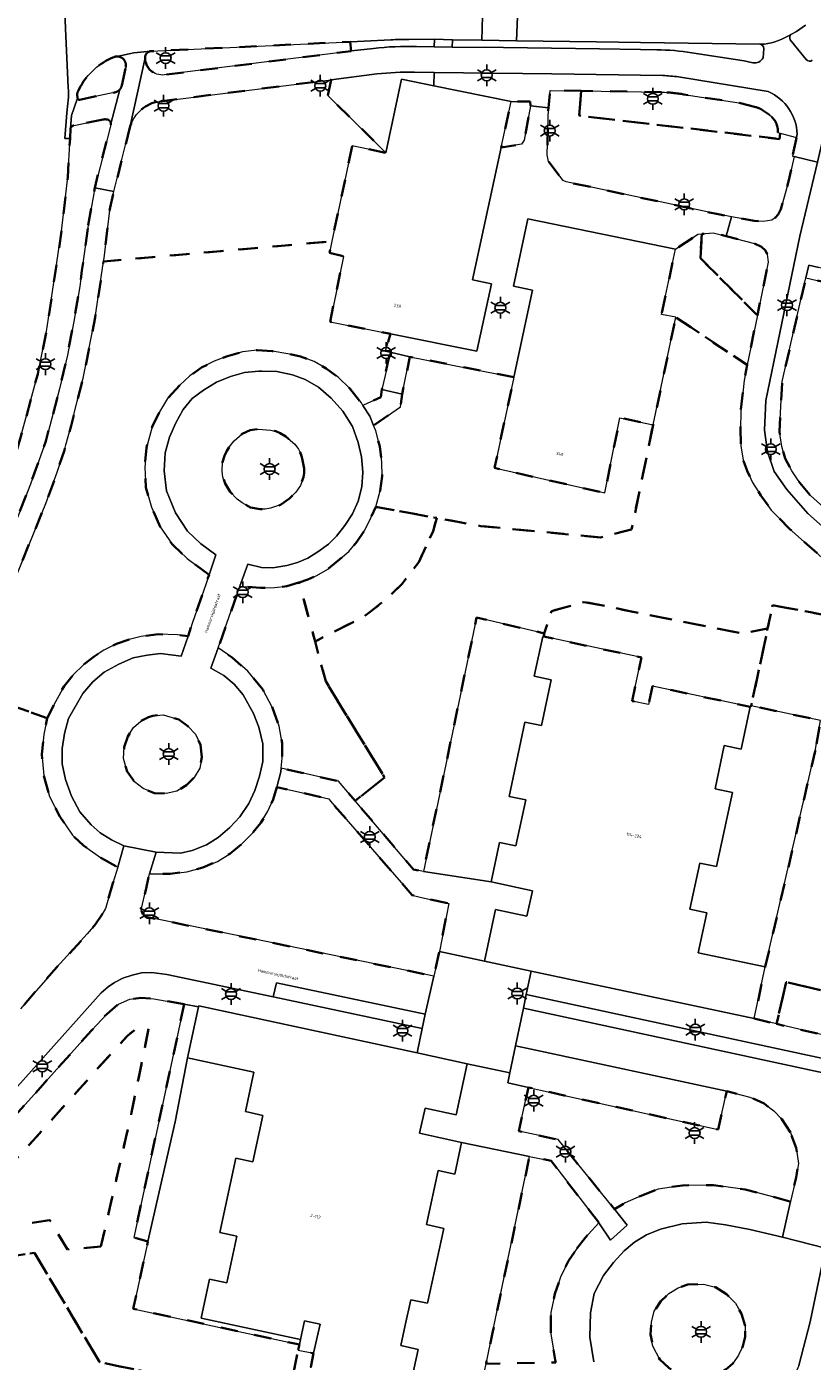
# Model space of a CAD drawing. Extents: x 105780 to 185197, y 477999 to 525027.
# Tile 138 of 562: x 106499 to 106591, y 479438 to 479594. Entities that reach past the tile are written whole.
import ezdxf
from ezdxf.enums import TextEntityAlignment as Align

# ---------------------------------------------------------------- set-up
doc = ezdxf.new("R2010")
doc.units = 0
doc.linetypes.add('XX-HIDDEN', pattern=[4, 2, -2])
for name, color, linetype, lineweight in [('B-GV-GR-HAAG_01-G', 252, 'GR-HAAG1', 13), ('B-GV-GR-MATERIAALGRENS-G', 252, 'XX-HIDDEN', 35), ('B-RO-IE-MEUBILAIR_WEGMEUBILAIR-S', 252, 'Continuous', 25), ('B-XX-KG-KADASTRAAL_BEBOUWING-G', 252, 'Continuous', 20), ('B1-WE-OG-BEBOUWING-T18', 7, 'Continuous', 18), ('B1-WE-OG-TERREIN_ERF-GV', 252, 'Continuous', 18), ('B1-WE-OG-TOPOGRAFIE-T18', 10, 'Continuous', 18), ('B1-WE-VH-VERHARDING_ASFALT-GV', 252, 'Continuous', 18), ('B1-WE-VH-VERHARDING_BEDRIJFSVLOERPLAAT-GV', 252, 'Continuous', 18), ('B1-WE-VH-VERHARDING_BETONSTRAATSTEEN-GV', 252, 'Continuous', 18), ('B1-WE-VH-VERHARDING_FUNDERING_ZAND-GV', 7, 'Continuous', 18), ('B1-WE-VH-VERHARDING_TEGEL-GV', 252, 'Continuous', 18)]:
    doc.layers.add(name, color=color, linetype=linetype, lineweight=lineweight)
doc.styles.add('NLCS-ISO', font='NLCS-ISO.ttf')
doc.styles.add('NLCS-ISO-M200-T18', font='NLCS-ISO.ttf', dxfattribs={"height": 0.36})
doc.linetypes.add('GR-HAAG1', pattern='A,6,[176,NLCS.shx,S=0.125,R=0,X=0,Y=0],-2', length=8)

# ---------------------------------------------------------------- blocks, each defined once
blk = doc.blocks.new('B-SIE-WEG_LICHTMAST-SO')
at = {"ltscale": 0.1}
for p, q in [((-1.1, 0.63), (-2.19, 1.27)), ((0, 1.27), (0, 2.53)), ((1.1, 0.63), (2.19, 1.27)), ((-1.1, -0.63), (-2.19, -1.27)), ((0, -1.27), (0, -2.53)), ((1.1, -0.63), (2.19, -1.27))]:
    blk.add_line(p, q, dxfattribs=at)
at = {"flags": 128}
for points in [[(-1.16, 0.5), (1.16, 0.5)], [(-1.16, -0.5), (1.16, -0.5)]]:
    blk.add_lwpolyline(points, dxfattribs=at)
at = {"ltscale": 0.1}
blk.add_circle((0, 0), 1.27, dxfattribs=at)
at = {"style": 'NLCS-ISO'}
blk.add_attdef('TYPE', text='', height=1.8, dxfattribs=at).set_placement((0, 2.53), align=Align.BOTTOM_CENTER)

msp = doc.modelspace()

# ---------------------------------------------------------------- linework, layer by layer
at = {"layer": 'B-GV-GR-HAAG_01-G', "flags": 128}
msp.add_lwpolyline([(106625.963, 479585.686), (106622.964, 479584.42), (106617.719, 479562.181), (106612.27, 479563.31), (106609.757, 479563.831), (106609.264, 479561.811), (106591.802, 479565.907), (106590.627, 479566.182), (106590.288, 479564.696), (106591.459, 479564.424), (106608.912, 479560.367), (106611.477, 479559.771), (106611.8, 479561.215), (106619.891, 479559.552)], close=True, dxfattribs=at)
at = {"layer": 'B-GV-GR-MATERIAALGRENS-G', "flags": 128}
for points in [[(106513.918, 479591.13, 0.3917516), (106513.262, 479590.358)], [(106509.616, 479590.438, 0.1718701), (106505.711, 479586.972)], [(106509.991, 479590.517, 0.0931326), (106509.616, 479590.438)], [(106511.016, 479589.289, 0.4781661), (106509.991, 479590.517)], [(106513.262, 479590.358, 0.4792261), (106515.778, 479588.411)], [(106505.496, 479586.565, 0.1840434), (106505.384, 479585.804)], [(106509.852, 479586.36, 0.1385147), (106510.312, 479586.652)], [(106510.312, 479586.652, 0.1394865), (106510.551, 479587.142)], [(106576.079, 479586.088, 0.0372271), (106573.473, 479586.353)], [(106505.409, 479585.659, 0.2225906), (106505.519, 479585.492)], [(106505.519, 479585.492, 0.1141937), (106505.625, 479585.46)], [(106514.613, 479585.229, 0.269486), (106511.494, 479582.24)], [(106585.102, 479584.334, 0.0571377), (106584.454, 479584.613)], [(106587.018, 479581.638, 0.263297), (106586.032, 479583.703)], [(106504.964, 479582.475, 0.3052083), (106504.584, 479582.118)], [(106508.93, 479583.16, 0.0704843), (106508.391, 479583.178)], [(106509.274, 479582.724, 0.2877216), (106508.93, 479583.16)]]:
    msp.add_lwpolyline(points, format="xyb", dxfattribs=at)
for points in [[(106537.294, 479591.151), (106537.168, 479592.229), (106522.312, 479591.529), (106513.918, 479591.13)], [(106515.778, 479588.411), (106522.516, 479589.259), (106537.294, 479591.151)], [(106510.551, 479587.142), (106511.016, 479589.289)], [(106505.711, 479586.972), (106505.496, 479586.565)], [(106505.625, 479585.46), (106509.852, 479586.36)], [(106534.573, 479585.981), (106534.961, 479587.809), (106522.627, 479586.238), (106514.613, 479585.229)], [(106564.102, 479586.508), (106563.87, 479583.618), (106587.222, 479580.892), (106587.305, 479581.564), (106587.018, 479581.638)], [(106573.473, 479586.353), (106564.102, 479586.508)], [(106505.384, 479585.804), (106505.409, 479585.659)], [(106511.494, 479582.24), (106509.621, 479574.77), (106509.18, 479572.9), (106508.49, 479566.98), (106508.434, 479566.61), (106535.05, 479568.965), (106537.41, 479580.08), (106541.33, 479579.29), (106534.573, 479585.981)], [(106584.454, 479584.613), (106582.516, 479585.098), (106576.079, 479586.088)], [(106586.032, 479583.703), (106585.102, 479584.334)], [(106504.584, 479582.118), (106504.521, 479580.958), (106504.26, 479576.45), (106503.54, 479570.13), (106502.482, 479563.1), (106501.78, 479558.44), (106500.75, 479553.49), (106498.8, 479546.21), (106496.76, 479539.33), (106495.52, 479535.71), (106492.62, 479528.16), (106491.01, 479524.44), (106489.35, 479520.9), (106486.45, 479515.23), (106484.66, 479512.15), (106483.972, 479510.806), (106483.12, 479509.14), (106481.5, 479506.48), (106479.583, 479503.538), (106476.445, 479498.945), (106473.337, 479494.397), (106475.523, 479492.64), (106479.78, 479498.72), (106481.14, 479500.42), (106484.69, 479506.51), (106484.913, 479506.934), (106487.73, 479512.3), (106490.54, 479517.99), (106493.01, 479523.31), (106495.82, 479530.25), (106499.91, 479540.66), (106501.7, 479545.66), (106503.31, 479551.77), (106504.21, 479555.7), (106504.98, 479559.63), (106505.66, 479563.68), (106505.916, 479565.547), (106506.64, 479570.83)], [(106508.391, 479583.178), (106504.964, 479582.475)], [(106506.64, 479570.83), (106507.396, 479575.205), (106509.262, 479582.559), (106509.286, 479582.652), (106509.274, 479582.724)]]:
    msp.add_lwpolyline(points, dxfattribs=at)
for points in [[(106564.102, 479586.508), (106560.494, 479586.567), (106560.274, 479584.52), (106560.15, 479579.04), (106560.27, 479578.28), (106561.98, 479576.07), (106562.33, 479575.91), (106580.07, 479572.11), (106581.636, 479571.83), (106584.26, 479571.36), (106585.31, 479571.28), (106586.3, 479571.41), (106586.75, 479571.75), (106587.04, 479572.08), (106587.35, 479572.72), (106588.26, 479575.945), (106588.939, 479578.853), (106588.729, 479578.909), (106589.157, 479580.825), (106589.206, 479581.08), (106587.305, 479581.564), (106587.222, 479580.892), (106563.87, 479583.618)], [(106558.173, 479584.762), (106558.158, 479585.266), (106555.92, 479585.28), (106554.758, 479579.888), (106557.16, 479580.28), (106557.47, 479580.74)], [(106577.997, 479566.99), (106578.149, 479569.82), (106577.71, 479569.78), (106575.09, 479568.05), (106573.46, 479560.43), (106575.12, 479560.1), (106583.449, 479554.55), (106584.636, 479560.34)], [(106585.78, 479567.48), (106585.57, 479567.9), (106585.1, 479568.33), (106584.31, 479568.71), (106581.014, 479569.548), (106579.47, 479569.94), (106578.149, 479569.82), (106577.997, 479566.99), (106584.636, 479560.34), (106585.91, 479566.55)], [(106520.719, 479530.071), (106518.17, 479531.96), (106516.44, 479533.63), (106515.01, 479535.68), (106514, 479537.98), (106513.37, 479540.27), (106513.24, 479542.57), (106513.42, 479544.88), (106514.09, 479547.33), (106514.93, 479549.06), (106515.89, 479550.62), (106517.31, 479552.17), (106518.48, 479553.26), (106519.86, 479554.23), (106521.31, 479554.98), (106522.89, 479555.56), (106524.63, 479556.07), (106526.33, 479556.28), (106528.08, 479556.16), (106529.92, 479555.86), (106531.39, 479555.53), (106532.98, 479554.93), (106534.39, 479554.13), (106535.78, 479553.12), (106537.15, 479551.78), (106538.48, 479550.11), (106538.657, 479549.829), (106540.73, 479550.78), (106540.87, 479551.69), (106541.233, 479553.328), (106541.83, 479556.02), (106541.26, 479556.17), (106541.878, 479558.157), (106534.83, 479559.57), (106536.4, 479567.2), (106534.76, 479567.6), (106535.05, 479568.965), (106508.434, 479566.61), (106507.45, 479560.07), (106506.04, 479553.01), (106505.35, 479550.34), (106504.67, 479547.44), (106504.047, 479545.245), (106503.87, 479544.62), (106503.02, 479542.05), (106501.69, 479538.39), (106495.84, 479524.04), (106492.55, 479516.67), (106501.87, 479513.35), (106502.82, 479515.27), (106503.82, 479517.09), (106504.9, 479518.4), (106506.08, 479519.57), (106507.32, 479520.55), (106508.45, 479521.28), (106509.94, 479522.02), (106511.4, 479522.52), (106512.83, 479522.89), (106514.83, 479523.14), (106517.05, 479523.07), (106518.275, 479522.931), (106518.812, 479524.499), (106520.068, 479528.17)], [(106618.15, 479549.15), (106615.319, 479549.812), (106609.55, 479551.16), (106611.477, 479559.771), (106608.912, 479560.367), (106591.459, 479564.424), (106590.288, 479564.696), (106587.53, 479552.62), (106587.21, 479546.79), (106587.47, 479545.02), (106587.88, 479543.64), (106588.66, 479542.2), (106589.57, 479540.78), (106590.81, 479539.32), (106604.39, 479527.12), (106609.96, 479522.26), (106610.58, 479522.02), (106611.32, 479522.32), (106625.57, 479529.99), (106622.081, 479539.467), (106616.21, 479540.88)], [(106594.598, 479529.931), (106588.36, 479535.44), (106586.25, 479537.62), (106585.05, 479539.32), (106584.08, 479540.84), (106583.44, 479542.18), (106582.99, 479543.45), (106582.72, 479545.11), (106582.67, 479547.1), (106582.7, 479549.12), (106583.08, 479552.75), (106583.449, 479554.55), (106575.12, 479560.1), (106572.49, 479547.58), (106569.976, 479535.371), (106566.368, 479534.429), (106552.406, 479535.763), (106547.269, 479536.7), (106546.85, 479535.161), (106545.159, 479531.541), (106543.199, 479528.985), (106541.236, 479527.112), (106538.745, 479525.189), (106533.077, 479522.31), (106534.328, 479517.657), (106541.191, 479506.427), (106537.747, 479503.722), (106538.375, 479502.984), (106544.57, 479495.7), (106545.71, 479495.49), (106551.91, 479525.08), (106559.79, 479523.24), (106560.631, 479525.847), (106564.456, 479526.903), (106582.97, 479523.229), (106585.83, 479523.796), (106586.41, 479526.53), (106590.836, 479525.702), (106597.9, 479524.38), (106603.799, 479519.196), (106603.399, 479518.738), (106614.671, 479509.094), (106615.095, 479508.483), (106615.341, 479507.937), (106615.395, 479507.317), (106614.248, 479501.918), (106614.838, 479501.812), (106616, 479507.28), (106615.93, 479508.09), (106615.62, 479508.78), (106615.12, 479509.5), (106604.25, 479518.8), (106605.534, 479520.271)], [(106556.264, 479553.135), (106544.13, 479555.5), (106543.22, 479551.12), (106543.04, 479549.66), (106539.892, 479547.502), (106540.15, 479546.88), (106540.62, 479545.04), (106540.87, 479543.26), (106540.9, 479541.56), (106540.66, 479539.88), (106540.159, 479537.997), (106542.727, 479537.529), (106547.269, 479536.7), (106552.406, 479535.763), (106566.368, 479534.429), (106569.976, 479535.371), (106572.49, 479547.58), (106568.62, 479548.39), (106566.85, 479539.62), (106554, 479542.53)], [(106531.82, 479542.46), (106531.59, 479543.62), (106531.41, 479544.18), (106531.14, 479544.73), (106530.71, 479545.31), (106529.68, 479546.19), (106529.03, 479546.61), (106528.52, 479546.81), (106527.876, 479546.949), (106526.48, 479547.07), (106525.52, 479546.94), (106524.58, 479546.5), (106523.64, 479545.68), (106523.18, 479545.12), (106522.8, 479544.54), (106522.52, 479543.94), (106522.3, 479543.22), (106522.24, 479542.16), (106522.33, 479541.46), (106522.59, 479540.74), (106523.2, 479539.74), (106524, 479538.89), (106524.58, 479538.45), (106525.55, 479537.93), (106526.68, 479537.71), (106527.27, 479537.74), (106527.9, 479537.86), (106529.06, 479538.22), (106530.12, 479538.96), (106530.84, 479539.7), (106531.39, 479540.5), (106531.73, 479541.45), (106531.81, 479541.95)], [(106545.159, 479531.541), (106546.85, 479535.161), (106547.269, 479536.7), (106542.727, 479537.529), (106540.159, 479537.997), (106539.42, 479536.37), (106538.79, 479535.16), (106537.94, 479533.92), (106537.02, 479532.79), (106534.58, 479530.75), (106533.29, 479529.99), (106532.24, 479529.51), (106531.228, 479529.191), (106531.783, 479527.126), (106533.077, 479522.31), (106538.745, 479525.189), (106541.236, 479527.112), (106543.199, 479528.985)], [(106534.328, 479517.657), (106533.077, 479522.31), (106531.783, 479527.126), (106531.228, 479529.191), (106529.8, 479528.74), (106528.34, 479528.58), (106526.74, 479528.57), (106524.33, 479528.75), (106521.782, 479521.558), (106523.42, 479520.42), (106525.23, 479518.82), (106526.98, 479516.71), (106528.13, 479514.58), (106528.89, 479512.44), (106529.24, 479510.46), (106529.26, 479508.69), (106529.142, 479507.527), (106535.81, 479506), (106537.747, 479503.722), (106541.191, 479506.427)], [(106585.83, 479523.796), (106582.97, 479523.229), (106564.456, 479526.903), (106560.631, 479525.847), (106559.79, 479523.24), (106559.73, 479522.862), (106571.123, 479520.434), (106570.041, 479515.357), (106571.956, 479514.949), (106572.413, 479517.096), (106583.81, 479514.666), (106583.92, 479514.8)], [(106614.671, 479509.094), (106603.399, 479518.738), (106603.799, 479519.196), (106597.9, 479524.38), (106590.836, 479525.702), (106586.41, 479526.53), (106585.83, 479523.796), (106583.92, 479514.8), (106592.01, 479513.09), (106591.366, 479509.52), (106599.809, 479507.662), (106603.123, 479506.442), (106605.913, 479505.046), (106608.529, 479502.954), (106614.248, 479501.918), (106615.395, 479507.317), (106615.341, 479507.937), (106615.095, 479508.483)], [(106501.87, 479513.35), (106492.55, 479516.67), (106487.209, 479506.24), (106487.88, 479504.94), (106491.53, 479493.93), (106491.75, 479491.7), (106491.6, 479491.22), (106491.97, 479489.7), (106494.65, 479484.27), (106496.18, 479482.03), (106498.753, 479479.47), (106502.99, 479484.34), (106506.53, 479488.19), (106507.5, 479489.35), (106508.24, 479490.43), (106508.67, 479491.18), (106508.695, 479491.266), (106509.529, 479494.12), (106510.078, 479496.001), (106508.17, 479497.03), (106506.09, 479498.52), (106504.8, 479499.71), (106503.32, 479501.91), (106502.12, 479504.23), (106501.46, 479506.69), (106501.22, 479509.16), (106501.46, 479511.45)], [(106519.88, 479508.8), (106519.71, 479510.25), (106519.13, 479511.49), (106518.24, 479512.43), (106517.19, 479513.2), (106515.39, 479513.76), (106514.17, 479513.64), (106513.68, 479513.47), (106512.76, 479513.02), (106511.9, 479512.26), (106511.24, 479511.21), (106510.85, 479509.98), (106510.74, 479508.64), (106511.17, 479507.13), (106512.05, 479505.93), (106513.05, 479505.14), (106514.36, 479504.63), (106515.74, 479504.56), (106516.96, 479504.84), (106518.09, 479505.55), (106518.99, 479506.43), (106519.64, 479507.54)], [(106614.203, 479498.821), (106614.838, 479501.812), (106614.248, 479501.918), (106608.529, 479502.954), (106605.913, 479505.046), (106603.123, 479506.442), (106599.809, 479507.662), (106591.366, 479509.52), (106587.384, 479492.255), (106585.559, 479484.345), (106584.276, 479478.325), (106586.87, 479477.707), (106587.999, 479482.578), (106604.772, 479478.586), (106609.192, 479499.862)], [(106528.611, 479505.33), (106528.2, 479503.89), (106527.59, 479502.53), (106526.77, 479501.14), (106525.816, 479500), (106524.46, 479498.63), (106523.14, 479497.55), (106521.71, 479496.66), (106520, 479495.94), (106518.13, 479495.45), (106516.21, 479495.21), (106513.767, 479495.221), (106513.377, 479493.478), (106512.82, 479490.99), (106513, 479490.52), (106513.51, 479490.16), (106518.527, 479489.127), (106543.77, 479483.93), (106546.93, 479483.29), (106547.571, 479486.15), (106548.691, 479491.763), (106545.47, 479492.45), (106544.41, 479492.73), (106534.89, 479503.698), (106534.68, 479503.94), (106530.799, 479504.829)], [(106614.203, 479498.821), (106609.192, 479499.862), (106604.772, 479478.586), (106587.999, 479482.578), (106586.87, 479477.707), (106593.05, 479476.236), (106607.939, 479472.692), (106608.62, 479472.53), (106609.162, 479475.081), (106609.596, 479477.127), (106612.899, 479492.681)], [(106517.835, 479480.006), (106514.3, 479480.62), (106512.77, 479480.76), (106511.5, 479480.58), (106510.18, 479480.01), (106508.8, 479478.86), (106507.02, 479476.93), (106494.28, 479462.73), (106493.06, 479461.31), (106492.24, 479460.04), (106491.57, 479458.33), (106491.216, 479456.654), (106489.678, 479449.361), (106500.374, 479451.016), (106507.958, 479438.29), (106529.8, 479433.566), (106531.122, 479439.675), (106531.259, 479440.311), (106511.897, 479444.497), (106513.593, 479452.339), (106511.952, 479452.79)], [(106508.124, 479451.753), (106504.219, 479451.401), (106502.172, 479454.836), (106494.144, 479453.594), (106494.521, 479455.387), (106494.933, 479457.32), (106495.371, 479458.436), (106495.871, 479459.211), (106496.91, 479460.421), (106509.609, 479474.575), (106511.217, 479476.318), (106512.032, 479476.997), (106512.456, 479477.181), (106512.857, 479477.237), (106513.686, 479477.162), (106511.695, 479467.359)], [(106508.124, 479451.753), (106511.695, 479467.359), (106513.686, 479477.162), (106512.857, 479477.237), (106512.456, 479477.181), (106512.032, 479476.997), (106511.217, 479476.318), (106509.609, 479474.575), (106496.91, 479460.421), (106495.871, 479459.211), (106495.371, 479458.436), (106494.933, 479457.32), (106494.521, 479455.387), (106494.144, 479453.594), (106502.172, 479454.836), (106504.219, 479451.401)], [(106588.48, 479465.05), (106587.5, 479466.6), (106586.54, 479467.56), (106585.42, 479468.41), (106583.77, 479469.16), (106581.069, 479469.856), (106580.05, 479465.38), (106559.359, 479469.986), (106557.95, 479470.3), (106556.848, 479465.202), (106561.396, 479464.219), (106567.97, 479456.09), (106569.23, 479456.86), (106571.1, 479457.67), (106573.06, 479458.44), (106575.91, 479458.88), (106579.53, 479458.89), (106583.23, 479458.4), (106588.507, 479456.983), (106589.14, 479459.78), (106589.42, 479461.44), (106589.17, 479463.26)], [(106563.58, 479451.5), (106564.56, 479452.74), (106566.16, 479454.51), (106560.6, 479461.74), (106558.087, 479462.257), (106553.765, 479441.687), (106553.516, 479440.499), (106553.007, 479438.079), (106561.138, 479438.232), (106561.05, 479438.54), (106560.56, 479441.54), (106560.562, 479442.137), (106560.567, 479443.267), (106560.57, 479444.05), (106561.01, 479446.22), (106561.69, 479448.18), (106562.63, 479450.09)], [(106552.02, 479433.382), (106544.103, 479435.094), (106538.239, 479436.362), (106532.558, 479437.591), (106532.913, 479439.295), (106531.122, 479439.675), (106529.8, 479433.566), (106507.958, 479438.29), (106500.374, 479451.016), (106489.678, 479449.361), (106489.236, 479447.269), (106487.2, 479437.62), (106496.8, 479435.42), (106503.037, 479429.832), (106504.527, 479428.498), (106506.862, 479431.105), (106525.482, 479423.84), (106527.249, 479423.151), (106532.265, 479413.546), (106530.266, 479411.309), (106534.68, 479407.366), (106535.985, 479406.2), (106543.126, 479399.821), (106544.415, 479405.782), (106544.651, 479406.872), (106546.779, 479413.418), (106548.852, 479419.249), (106552.438, 479425.426), (106551.531, 479428.882)], [(106583.21, 479442.5), (106582.79, 479443.89), (106582.1, 479445.15), (106581.04, 479446.19), (106579.77, 479446.99), (106578.34, 479447.37), (106576.51, 479447.31), (106575.4, 479446.94), (106574.32, 479446.27), (106573.4, 479445.36), (106572.62, 479444.2), (106572.29, 479442.92), (106572.18, 479441.49), (106572.46, 479440.11), (106573.25, 479438.59), (106574.31, 479437.59), (106575.44, 479436.84), (106576.54, 479436.51), (106577.72, 479436.37), (106579, 479436.55), (106580.06, 479436.86), (106580.96, 479437.42), (106581.76, 479438.11), (106582.45, 479439.06), (106582.95, 479440.14), (106583.21, 479441.22)]]:
    msp.add_lwpolyline(points, close=True, dxfattribs=at)
at = {"layer": 'B-XX-KG-KADASTRAAL_BEBOUWING-G', "flags": 128}
for points in [[(106554.758, 479579.888), (106555.92, 479585.28), (106546.94, 479587.107), (106543.17, 479587.874), (106541.33, 479579.29), (106537.41, 479580.08), (106535.05, 479568.965), (106534.76, 479567.6), (106536.4, 479567.2), (106534.83, 479559.57), (106541.878, 479558.157), (106551.94, 479556.14), (106553.64, 479564.02), (106551.44, 479564.49)], [(106575.09, 479568.05), (106557.897, 479571.588), (106556.22, 479563.75), (106558.43, 479563.28), (106556.264, 479553.135), (106554, 479542.53), (106566.85, 479539.62), (106568.62, 479548.39), (106572.49, 479547.58), (106575.12, 479560.1), (106573.46, 479560.43)], [(106559.73, 479522.862), (106559.622, 479522.885), (106558.637, 479518.265), (106560.613, 479517.844), (106559.472, 479512.487), (106557.538, 479512.9), (106555.692, 479504.242), (106557.643, 479503.827), (106556.498, 479498.456), (106554.588, 479498.863), (106553.606, 479494.258), (106558.405, 479493.235), (106557.775, 479490.279), (106554.115, 479491.059), (106552.829, 479485.029), (106558.275, 479483.868), (106584.276, 479478.325), (106585.559, 479484.345), (106577.745, 479486.01), (106578.734, 479490.65), (106576.768, 479491.069), (106577.919, 479496.468), (106579.881, 479496.05), (106581.724, 479504.693), (106579.703, 479505.124), (106580.778, 479510.17), (106582.762, 479509.747), (106583.81, 479514.666), (106572.413, 479517.096), (106571.956, 479514.949), (106570.041, 479515.357), (106571.123, 479520.434)]]:
    msp.add_lwpolyline(points, close=True, dxfattribs=at)
msp.add_lwpolyline([(106544.103, 479435.094), (106545.11, 479439.751), (106543.084, 479440.189), (106543.602, 479442.586), (106544.242, 479445.545), (106546.193, 479445.123), (106548.083, 479453.865), (106546.06, 479454.303), (106547.425, 479460.62), (106549.368, 479460.2), (106550.165, 479463.887), (106545.265, 479464.946), (106545.902, 479467.891), (106549.519, 479467.109), (106550.806, 479473.064), (106544.969, 479474.326), (106519.535, 479479.825), (106519.511, 479479.715), (106518.221, 479473.747), (106525.955, 479472.075), (106524.962, 479467.48), (106527.002, 479467.039), (106525.827, 479461.604), (106523.847, 479462.032), (106521.978, 479453.383), (106523.97, 479452.952), (106522.789, 479447.495), (106520.785, 479447.928), (106519.806, 479443.401), (106531.386, 479440.897), (106531.857, 479443.074), (106533.659, 479442.684), (106532.913, 479439.295), (106532.558, 479437.591)], dxfattribs=at)
at = {"layer": 'B1-WE-OG-TERREIN_ERF-GV', "flags": 128}
for points in [[(106540.284, 479588.487), (106534.961, 479587.809), (106534.573, 479585.981), (106541.33, 479579.29), (106543.17, 479587.874)], [(106543.17, 479587.874), (106546.94, 479587.107), (106546.979, 479588.654), (106544.655, 479588.696)]]:
    msp.add_lwpolyline(points, dxfattribs=at)
at = {"layer": 'B1-WE-OG-TERREIN_ERF-GV'}
msp.add_lwpolyline([(106544.655, 479588.696, 0.0304348), (106540.284, 479588.487)], format="xyb", dxfattribs=at)
at = {"layer": 'B1-WE-OG-TERREIN_ERF-GV', "flags": 128}
for points in [[(106544.13, 479555.5), (106541.83, 479556.02), (106541.233, 479553.328), (106540.87, 479551.69), (106543.22, 479551.12)], [(106543.22, 479551.12), (106540.87, 479551.69), (106540.73, 479550.78), (106538.657, 479549.829), (106539.45, 479548.57), (106539.892, 479547.502), (106543.04, 479549.66)], [(106557.643, 479503.827), (106555.692, 479504.242), (106557.538, 479512.9), (106559.472, 479512.487), (106560.613, 479517.844), (106558.637, 479518.265), (106559.622, 479522.885), (106559.73, 479522.862), (106559.79, 479523.24), (106551.91, 479525.08), (106545.71, 479495.49), (106553.606, 479494.258), (106554.588, 479498.863), (106556.498, 479498.456)], [(106591.366, 479509.52), (106592.01, 479513.09), (106583.92, 479514.8), (106583.81, 479514.666), (106582.762, 479509.747), (106580.778, 479510.17), (106579.703, 479505.124), (106581.724, 479504.693), (106579.881, 479496.05), (106577.919, 479496.468), (106576.768, 479491.069), (106578.734, 479490.65), (106577.745, 479486.01), (106585.559, 479484.345), (106587.384, 479492.255)], [(106527.002, 479467.039), (106524.962, 479467.48), (106525.955, 479472.075), (106518.221, 479473.747), (106516.78, 479466.27), (106513.593, 479452.339), (106511.897, 479444.497), (106531.259, 479440.311), (106531.386, 479440.897), (106519.806, 479443.401), (106520.785, 479447.928), (106522.789, 479447.495), (106523.97, 479452.952), (106521.978, 479453.383), (106523.847, 479462.032), (106525.827, 479461.604)], [(106558.087, 479462.257), (106550.165, 479463.887), (106549.368, 479460.2), (106547.425, 479460.62), (106546.06, 479454.303), (106548.083, 479453.865), (106546.193, 479445.123), (106544.242, 479445.545), (106543.602, 479442.586), (106543.084, 479440.189), (106545.11, 479439.751), (106544.103, 479435.094), (106552.02, 479433.382), (106552.595, 479436.118), (106552.797, 479437.079), (106552.827, 479437.223), (106553.007, 479438.079), (106553.516, 479440.499), (106553.765, 479441.687)], [(106533.659, 479442.684), (106531.857, 479443.074), (106531.386, 479440.897), (106531.259, 479440.311), (106531.122, 479439.675), (106532.913, 479439.295)]]:
    msp.add_lwpolyline(points, close=True, dxfattribs=at)
at = {"layer": 'B1-WE-VH-VERHARDING_ASFALT-GV', "flags": 128}
for points in [[(106507.891, 479600.497), (106507.171, 479601.347), (106506.093, 479602.935), (106505.47, 479602.801), (106504.736, 479602.716), (106503.844, 479602.885), (106503.653, 479602.874), (106504.008, 479593.781), (106504.322, 479586.888)], [(106504.322, 479586.888), (106504.008, 479593.781), (106503.653, 479602.874)], [(106544.003, 479592.508), (106546.983, 479592.517), (106549.101, 479592.455), (106552.527, 479592.407), (106552.582, 479595.206)], [(106556.66, 479595.166), (106556.569, 479592.343), (106565.889, 479592.215), (106571, 479592.147), (106584.903, 479591.937), (106585.444, 479591.935)], [(106588.613, 479593.133), (106589.18, 479593.44), (106590.262, 479594.148)], [(106509.991, 479590.517), (106511.959, 479590.926), (106513.918, 479591.13), (106522.312, 479591.529), (106537.168, 479592.229), (106537.263, 479592.233), (106541.897, 479592.46)], [(106513.918, 479591.13), (106511.959, 479590.926), (106509.991, 479590.517)], [(106510.312, 479586.652), (106509.286, 479582.652), (106509.262, 479582.559), (106507.396, 479575.205), (106509.621, 479574.77), (106511.494, 479582.24), (106513.262, 479590.358)], [(106511.016, 479589.289), (106510.551, 479587.142)], [(106505.496, 479586.565), (106505.711, 479586.972)], [(106504.136, 479583.94), (106503.926, 479580.948), (106504.521, 479580.958), (106504.584, 479582.118), (106504.675, 479583.616), (106505.335, 479585.547), (106505.519, 479585.492)], [(106505.409, 479585.659), (106505.384, 479585.804)], [(106504.26, 479576.45), (106504.521, 479580.958), (106503.926, 479580.948), (106504.136, 479583.94)], [(106457.512, 479480.561), (106457.491, 479480.532), (106457.47, 479480.502), (106459.837, 479478.482), (106471.925, 479492.671), (106473.337, 479494.397), (106476.445, 479498.945), (106479.583, 479503.538), (106481.5, 479506.48), (106483.12, 479509.14), (106483.972, 479510.806), (106484.66, 479512.15), (106486.45, 479515.23), (106489.35, 479520.9), (106491.01, 479524.44), (106492.62, 479528.16), (106495.52, 479535.71), (106496.76, 479539.33), (106498.8, 479546.21), (106500.75, 479553.49), (106501.78, 479558.44), (106502.482, 479563.1), (106503.54, 479570.13), (106504.26, 479576.45)], [(106495.84, 479524.04), (106501.69, 479538.39), (106503.02, 479542.05), (106503.87, 479544.62), (106504.047, 479545.245), (106504.67, 479547.44), (106505.35, 479550.34), (106506.04, 479553.01), (106507.45, 479560.07), (106508.434, 479566.61), (106508.49, 479566.98), (106509.18, 479572.9), (106509.621, 479574.77), (106507.396, 479575.205), (106506.64, 479570.83), (106505.916, 479565.547), (106505.66, 479563.68), (106504.98, 479559.63), (106504.21, 479555.7), (106503.31, 479551.77), (106501.7, 479545.66), (106499.91, 479540.66), (106495.82, 479530.25)], [(106491.88, 479463.15), (106508.14, 479481.34), (106508.96, 479482.01), (106509.72, 479482.53), (106510.68, 479483.03), (106511.78, 479483.39), (106512.86, 479483.66), (106514.06, 479483.69), (106515.79, 479483.48), (106528.203, 479480.845), (106528.575, 479482.507), (106545.932, 479478.823), (106546.93, 479483.29), (106543.77, 479483.93), (106518.527, 479489.127), (106513.51, 479490.16), (106513, 479490.52), (106512.82, 479490.99), (106513.377, 479493.478), (106513.767, 479495.221), (106514.58, 479497.73), (106510.8, 479498.47), (106510.078, 479496.001), (106509.529, 479494.12), (106508.695, 479491.266), (106508.67, 479491.18), (106508.24, 479490.43), (106507.5, 479489.35), (106506.53, 479488.19), (106502.99, 479484.34), (106498.753, 479479.47)], [(106589.45, 479437.87), (106590.77, 479442.98), (106592.556, 479451.542), (106587.57, 479452.84), (106583.74, 479453.73), (106580.92, 479454.29), (106578.68, 479454.59), (106575.88, 479454.39), (106573.36, 479453.76), (106571.71, 479453.11), (106570.3, 479452.24), (106569.12, 479451.26), (106567.85, 479449.88), (106566.7, 479448.35), (106565.61, 479446.28), (106565.17, 479444.03), (106565.1, 479441.16), (106565.56, 479438.3)], [(106574.31, 479437.59), (106573.25, 479438.59), (106572.46, 479440.11), (106572.18, 479441.49), (106572.29, 479442.92), (106572.62, 479444.2), (106573.4, 479445.36), (106574.32, 479446.27), (106575.4, 479446.94), (106576.51, 479447.31), (106578.34, 479447.37), (106579.77, 479446.99), (106581.04, 479446.19), (106582.1, 479445.15), (106582.79, 479443.89), (106583.21, 479442.5), (106583.21, 479441.22), (106582.95, 479440.14), (106582.45, 479439.06), (106581.76, 479438.11)]]:
    msp.add_lwpolyline(points, dxfattribs=at)
at = {"layer": 'B1-WE-VH-VERHARDING_ASFALT-GV'}
for points in [[(106585.444, 479591.935, 0.0998104), (106588.613, 479593.133)], [(106513.262, 479590.358, -0.3917516), (106513.918, 479591.13)], [(106541.897, 479592.46, -0.0209035), (106544.003, 479592.508)], [(106505.711, 479586.972, -0.1718701), (106509.616, 479590.438)], [(106509.616, 479590.438, -0.0931326), (106509.991, 479590.517)], [(106509.991, 479590.517, -0.4781661), (106511.016, 479589.289)], [(106504.136, 479583.94, 0.0549478), (106504.322, 479586.888)], [(106504.322, 479586.888, -0.0549478), (106504.136, 479583.94)], [(106505.384, 479585.804, -0.1840434), (106505.496, 479586.565)], [(106510.551, 479587.142, -0.1394865), (106510.312, 479586.652)], [(106505.519, 479585.492, -0.2225906), (106505.409, 479585.659)]]:
    msp.add_lwpolyline(points, format="xyb", dxfattribs=at)
at = {"layer": 'B1-WE-VH-VERHARDING_ASFALT-GV', "flags": 128}
for points in [[(106524.33, 479528.75), (106525.24, 479531.32), (106526.84, 479530.93), (106528.15, 479530.9), (106529.78, 479531.17), (106531.02, 479531.52), (106532.24, 479532.01), (106533.42, 479532.75), (106534.66, 479533.66), (106535.59, 479534.59), (106536.56, 479535.82), (106537.43, 479537.2), (106538.12, 479538.68), (106538.55, 479540.33), (106538.66, 479542.04), (106538.48, 479543.84), (106538.11, 479545.49), (106537.44, 479547.37), (106536.3, 479549.14), (106534.95, 479550.69), (106533.48, 479551.95), (106531.91, 479552.85), (106530.45, 479553.41), (106528.64, 479553.77), (106526.864, 479553.812), (106526.53, 479553.82), (106524.87, 479553.65), (106523.23, 479553.2), (106521.58, 479552.54), (106520.07, 479551.61), (106518.77, 479550.63), (106517.69, 479549.37), (106516.85, 479547.8), (106516.1, 479546.12), (106515.61, 479544.28), (106515.51, 479542.21), (106515.75, 479539.88), (106516.8, 479537.31), (106518.2, 479535.15), (106519.72, 479533.74), (106521.52, 479532.41), (106520.719, 479530.071), (106520.068, 479528.17), (106518.812, 479524.499), (106518.275, 479522.931), (106517.47, 479520.58), (106515.07, 479520.89), (106513.5, 479520.72), (106511.88, 479520.38), (106510.2, 479519.67), (106508.51, 479518.71), (106507.16, 479517.6), (106506.02, 479516.24), (106504.34, 479513.3), (106503.88, 479511.55), (106503.6, 479509.82), (106503.62, 479508.02), (106503.99, 479506.22), (106504.71, 479504.28), (106505.66, 479502.45), (106506.98, 479500.92), (106508.049, 479500), (106509.36, 479499.17), (106510.8, 479498.47), (106514.58, 479497.73), (106517.39, 479497.6), (106518.74, 479497.93), (106520.43, 479498.6), (106521.79, 479499.45), (106523.16, 479500.62), (106524.3, 479501.85), (106525.35, 479503.39), (106526.08, 479504.94), (106526.61, 479506.59), (106527.01, 479508.32), (106526.99, 479510.35), (106526.51, 479512.3), (106525.89, 479513.89), (106524.72, 479516.09), (106523.67, 479517.31), (106522.46, 479518.32), (106520.94, 479519.18), (106521.782, 479521.558)], [(106531.82, 479542.46), (106531.81, 479541.95), (106531.73, 479541.45), (106531.39, 479540.5), (106530.84, 479539.7), (106530.12, 479538.96), (106529.06, 479538.22), (106527.9, 479537.86), (106527.27, 479537.74), (106526.68, 479537.71), (106525.55, 479537.93), (106524.58, 479538.45), (106524, 479538.89), (106523.2, 479539.74), (106522.59, 479540.74), (106522.33, 479541.46), (106522.24, 479542.16), (106522.3, 479543.22), (106522.52, 479543.94), (106522.8, 479544.54), (106523.18, 479545.12), (106523.64, 479545.68), (106524.58, 479546.5), (106525.52, 479546.94), (106526.48, 479547.07), (106527.876, 479546.949), (106528.52, 479546.81), (106529.03, 479546.61), (106529.68, 479546.19), (106530.71, 479545.31), (106531.14, 479544.73), (106531.41, 479544.18), (106531.59, 479543.62)], [(106519.88, 479508.8), (106519.64, 479507.54), (106518.99, 479506.43), (106518.09, 479505.55), (106516.96, 479504.84), (106515.74, 479504.56), (106514.36, 479504.63), (106513.05, 479505.14), (106512.05, 479505.93), (106511.17, 479507.13), (106510.74, 479508.64), (106510.85, 479509.98), (106511.24, 479511.21), (106511.9, 479512.26), (106512.76, 479513.02), (106513.68, 479513.47), (106514.17, 479513.64), (106515.39, 479513.76), (106517.19, 479513.2), (106518.24, 479512.43), (106519.13, 479511.49), (106519.71, 479510.25)], [(106557.37, 479479.53), (106556.459, 479475.166), (106558.282, 479474.773), (106581.069, 479469.856), (106583.77, 479469.16), (106585.42, 479468.41), (106586.54, 479467.56), (106587.5, 479466.6), (106588.48, 479465.05), (106589.17, 479463.26), (106589.42, 479461.44), (106589.14, 479459.78), (106588.507, 479456.983), (106587.57, 479452.84), (106592.556, 479451.542), (106595.658, 479466.413), (106595.823, 479467.206), (106596.413, 479469.943), (106596.63, 479471.071)]]:
    msp.add_lwpolyline(points, close=True, dxfattribs=at)
at = {"layer": 'B1-WE-VH-VERHARDING_BEDRIJFSVLOERPLAAT-GV', "flags": 128}
msp.add_lwpolyline([(106556.66, 479595.166), (106552.582, 479595.206), (106552.527, 479592.407), (106556.569, 479592.343)], close=True, dxfattribs=at)
at = {"layer": 'B1-WE-VH-VERHARDING_BETONSTRAATSTEEN-GV', "flags": 128}
for points in [[(106590.262, 479594.148), (106589.18, 479593.44), (106588.613, 479593.133)], [(106541.897, 479592.46), (106537.263, 479592.233), (106537.168, 479592.229), (106537.294, 479591.151), (106537.342, 479591.157), (106539.887, 479591.447)], [(106546.983, 479592.517), (106544.003, 479592.508)], [(106544.918, 479591.682), (106546.972, 479591.649), (106546.983, 479592.517)], [(106584.903, 479591.937), (106571, 479592.147), (106565.889, 479592.215), (106556.569, 479592.343), (106552.527, 479592.407), (106549.101, 479592.455), (106549.08, 479591.605), (106555.037, 479591.568), (106566.214, 479591.416), (106571.024, 479591.325), (106572.903, 479591.303)], [(106585.291, 479590.376), (106585.383, 479591.447)], [(106588.452, 479592.476), (106590.316, 479590.179)], [(106577.013, 479590.948), (106583.098, 479589.989), (106584.123, 479589.783)], [(106565.56, 479438.3), (106565.1, 479441.16), (106565.17, 479444.03), (106565.61, 479446.28), (106566.7, 479448.35), (106567.85, 479449.88), (106569.12, 479451.26), (106570.3, 479452.24), (106571.71, 479453.11), (106573.36, 479453.76), (106575.88, 479454.39), (106578.68, 479454.59), (106580.92, 479454.29), (106583.74, 479453.73), (106587.57, 479452.84), (106588.507, 479456.983), (106583.23, 479458.4), (106579.53, 479458.89), (106575.91, 479458.88), (106573.06, 479458.44), (106571.1, 479457.67), (106569.23, 479456.86), (106567.97, 479456.09), (106569.45, 479454.23), (106567.53, 479452.48), (106566.16, 479454.51), (106564.56, 479452.74), (106563.58, 479451.5), (106562.63, 479450.09), (106561.69, 479448.18), (106561.01, 479446.22), (106560.57, 479444.05), (106560.567, 479443.267), (106560.562, 479442.137), (106560.56, 479441.54), (106561.05, 479438.54), (106561.138, 479438.232)], [(106592.556, 479451.542), (106590.77, 479442.98), (106589.45, 479437.87), (106588.47, 479435.52), (106587.29, 479433.87), (106586.06, 479432.49), (106584.58, 479431.36), (106582.87, 479430.44), (106581.2, 479429.83), (106579.34, 479429.49), (106576.95, 479429.28), (106576.427, 479426.693), (106577.34, 479426.48), (106577.69, 479424.91), (106580.54, 479425.04), (106582.587, 479425.49), (106583.13, 479425.61), (106585.12, 479426.45), (106587.31, 479427.76), (106588.63, 479428.8), (106590.14, 479430.29), (106591.68, 479432.11)]]:
    msp.add_lwpolyline(points, dxfattribs=at)
at = {"layer": 'B1-WE-VH-VERHARDING_BETONSTRAATSTEEN-GV'}
for points in [[(106588.613, 479593.133, 0.3716082), (106588.452, 479592.476)], [(106539.887, 479591.447, -0.0367753), (106544.918, 479591.682)], [(106544.003, 479592.508, 0.0209035), (106541.897, 479592.46)], [(106572.903, 479591.303, -0.0338198), (106577.013, 479590.948)], [(106585.383, 479591.447, 0.4041233), (106584.903, 479591.937)], [(106584.123, 479589.783, 0.3550671), (106585.291, 479590.376)], [(106590.316, 479590.179, 0.4034698), (106591.035, 479590.069)]]:
    msp.add_lwpolyline(points, format="xyb", dxfattribs=at)
at = {"layer": 'B1-WE-VH-VERHARDING_BETONSTRAATSTEEN-GV', "flags": 128}
for points in [[(106549.101, 479592.455), (106546.983, 479592.517), (106546.972, 479591.649), (106549.08, 479591.605)], [(106562.33, 479575.91), (106561.98, 479576.07), (106560.27, 479578.28), (106560.15, 479579.04), (106560.274, 479584.52), (106558.173, 479584.762), (106557.47, 479580.74), (106557.16, 479580.28), (106554.758, 479579.888), (106551.44, 479564.49), (106553.64, 479564.02), (106551.94, 479556.14), (106541.878, 479558.157), (106541.26, 479556.17), (106541.83, 479556.02), (106544.13, 479555.5), (106556.264, 479553.135), (106558.43, 479563.28), (106556.22, 479563.75), (106557.897, 479571.588), (106575.09, 479568.05), (106577.71, 479569.78), (106578.149, 479569.82), (106579.47, 479569.94), (106581.014, 479569.548), (106581.636, 479571.83), (106580.07, 479572.11)], [(106537.94, 479533.92), (106538.79, 479535.16), (106539.42, 479536.37), (106540.159, 479537.997), (106540.66, 479539.88), (106540.9, 479541.56), (106540.87, 479543.26), (106540.62, 479545.04), (106540.15, 479546.88), (106539.892, 479547.502), (106539.45, 479548.57), (106538.657, 479549.829), (106538.48, 479550.11), (106537.15, 479551.78), (106535.78, 479553.12), (106534.39, 479554.13), (106532.98, 479554.93), (106531.39, 479555.53), (106529.92, 479555.86), (106528.08, 479556.16), (106526.33, 479556.28), (106524.63, 479556.07), (106522.89, 479555.56), (106521.31, 479554.98), (106519.86, 479554.23), (106518.48, 479553.26), (106517.31, 479552.17), (106515.89, 479550.62), (106514.93, 479549.06), (106514.09, 479547.33), (106513.42, 479544.88), (106513.24, 479542.57), (106513.37, 479540.27), (106514, 479537.98), (106515.01, 479535.68), (106516.44, 479533.63), (106518.17, 479531.96), (106520.719, 479530.071), (106521.52, 479532.41), (106519.72, 479533.74), (106518.2, 479535.15), (106516.8, 479537.31), (106515.75, 479539.88), (106515.51, 479542.21), (106515.61, 479544.28), (106516.1, 479546.12), (106516.85, 479547.8), (106517.69, 479549.37), (106518.77, 479550.63), (106520.07, 479551.61), (106521.58, 479552.54), (106523.23, 479553.2), (106524.87, 479553.65), (106526.53, 479553.82), (106526.864, 479553.812), (106528.64, 479553.77), (106530.45, 479553.41), (106531.91, 479552.85), (106533.48, 479551.95), (106534.95, 479550.69), (106536.3, 479549.14), (106537.44, 479547.37), (106538.11, 479545.49), (106538.48, 479543.84), (106538.66, 479542.04), (106538.55, 479540.33), (106538.12, 479538.68), (106537.43, 479537.2), (106536.56, 479535.82), (106535.59, 479534.59), (106534.66, 479533.66), (106533.42, 479532.75), (106532.24, 479532.01), (106531.02, 479531.52), (106529.78, 479531.17), (106528.15, 479530.9), (106526.84, 479530.93), (106525.24, 479531.32), (106524.33, 479528.75), (106526.74, 479528.57), (106528.34, 479528.58), (106529.8, 479528.74), (106531.228, 479529.191), (106532.24, 479529.51), (106533.29, 479529.99), (106534.58, 479530.75), (106537.02, 479532.79)], [(106505.66, 479502.45), (106504.71, 479504.28), (106503.99, 479506.22), (106503.62, 479508.02), (106503.6, 479509.82), (106503.88, 479511.55), (106504.34, 479513.3), (106506.02, 479516.24), (106507.16, 479517.6), (106508.51, 479518.71), (106510.2, 479519.67), (106511.88, 479520.38), (106513.5, 479520.72), (106515.07, 479520.89), (106517.47, 479520.58), (106518.275, 479522.931), (106517.05, 479523.07), (106514.83, 479523.14), (106512.83, 479522.89), (106511.4, 479522.52), (106509.94, 479522.02), (106508.45, 479521.28), (106507.32, 479520.55), (106506.08, 479519.57), (106504.9, 479518.4), (106503.82, 479517.09), (106502.82, 479515.27), (106501.87, 479513.35), (106501.46, 479511.45), (106501.22, 479509.16), (106501.46, 479506.69), (106502.12, 479504.23), (106503.32, 479501.91), (106504.8, 479499.71), (106506.09, 479498.52), (106508.17, 479497.03), (106510.078, 479496.001), (106510.8, 479498.47), (106509.36, 479499.17), (106508.049, 479500), (106506.98, 479500.92)], [(106521.71, 479496.66), (106523.14, 479497.55), (106524.46, 479498.63), (106525.816, 479500), (106526.77, 479501.14), (106527.59, 479502.53), (106528.2, 479503.89), (106528.611, 479505.33), (106529.1, 479507.11), (106529.142, 479507.527), (106529.26, 479508.69), (106529.24, 479510.46), (106528.89, 479512.44), (106528.13, 479514.58), (106526.98, 479516.71), (106525.23, 479518.82), (106523.42, 479520.42), (106521.782, 479521.558), (106520.94, 479519.18), (106522.46, 479518.32), (106523.67, 479517.31), (106524.72, 479516.09), (106525.89, 479513.89), (106526.51, 479512.3), (106526.99, 479510.35), (106527.01, 479508.32), (106526.61, 479506.59), (106526.08, 479504.94), (106525.35, 479503.39), (106524.3, 479501.85), (106523.16, 479500.62), (106521.79, 479499.45), (106520.43, 479498.6), (106518.74, 479497.93), (106517.39, 479497.6), (106514.58, 479497.73), (106513.767, 479495.221), (106516.21, 479495.21), (106518.13, 479495.45), (106520, 479495.94)], [(106553.606, 479494.258), (106545.71, 479495.49), (106544.57, 479495.7), (106538.375, 479502.984), (106537.747, 479503.722), (106535.81, 479506), (106529.142, 479507.527), (106529.1, 479507.11), (106528.611, 479505.33), (106530.799, 479504.829), (106534.68, 479503.94), (106534.89, 479503.698), (106544.41, 479492.73), (106545.47, 479492.45), (106548.691, 479491.763), (106547.571, 479486.15), (106552.829, 479485.029), (106554.115, 479491.059), (106557.775, 479490.279), (106558.405, 479493.235)], [(106557.704, 479481.128), (106558.275, 479483.868), (106552.829, 479485.029), (106547.571, 479486.15), (106546.93, 479483.29), (106545.932, 479478.823), (106545.56, 479477.16), (106544.969, 479474.326), (106550.806, 479473.064), (106555.795, 479471.985), (106556.459, 479475.166), (106557.37, 479479.53)], [(106545.932, 479478.823), (106528.575, 479482.507), (106528.203, 479480.845), (106545.56, 479477.16)], [(106557.704, 479481.128), (106557.37, 479479.53), (106596.63, 479471.071), (106596.963, 479472.669)], [(106558.282, 479474.773), (106556.459, 479475.166), (106555.795, 479471.985), (106555.553, 479470.818), (106557.95, 479470.3), (106559.359, 479469.986), (106580.05, 479465.38), (106581.069, 479469.856)], [(106557.95, 479470.3), (106555.553, 479470.818), (106555.795, 479471.985), (106550.806, 479473.064), (106549.519, 479467.109), (106545.902, 479467.891), (106545.265, 479464.946), (106550.165, 479463.887), (106558.087, 479462.257), (106560.6, 479461.74), (106566.16, 479454.51), (106567.53, 479452.48), (106569.45, 479454.23), (106567.97, 479456.09), (106561.396, 479464.219), (106556.848, 479465.202)]]:
    msp.add_lwpolyline(points, close=True, dxfattribs=at)
at = {"layer": 'B1-WE-VH-VERHARDING_FUNDERING_ZAND-GV', "flags": 128}
msp.add_lwpolyline([(106518.221, 479473.747), (106519.511, 479479.715), (106517.835, 479480.006), (106511.952, 479452.79), (106513.593, 479452.339), (106516.78, 479466.27)], close=True, dxfattribs=at)
at = {"layer": 'B1-WE-VH-VERHARDING_TEGEL-GV', "flags": 128}
for points in [[(106595.661, 479594.4), (106594.406, 479590.172), (106593.386, 479585.731), (106591.623, 479578.198), (106589.59, 479569.55), (106585.61, 479550.41), (106585.46, 479546.96), (106585.83, 479544.41), (106586.61, 479542.12), (106588.07, 479540.02), (106590.5, 479537.22), (106608.57, 479521.19), (106609.39, 479520.57), (106609.94, 479520.34), (106610.8, 479520.29), (106611.604, 479520.553), (106609.96, 479522.26), (106604.39, 479527.12), (106590.81, 479539.32)], [(106589.277, 479581.467), (106589.206, 479581.08), (106589.157, 479580.825), (106588.729, 479578.909), (106588.939, 479578.853), (106591.623, 479578.198), (106593.386, 479585.731), (106594.406, 479590.172), (106595.661, 479594.4)], [(106539.887, 479591.447), (106537.342, 479591.157), (106537.294, 479591.151), (106522.516, 479589.259), (106515.778, 479588.411)], [(106572.903, 479591.303), (106571.024, 479591.325), (106566.214, 479591.416), (106555.037, 479591.568), (106549.08, 479591.605), (106546.972, 479591.649), (106544.918, 479591.682)], [(106585.444, 479591.935), (106584.903, 479591.937)], [(106585.383, 479591.447), (106585.291, 479590.376)], [(106590.316, 479590.179), (106588.452, 479592.476)], [(106513.262, 479590.358), (106511.494, 479582.24)], [(106584.123, 479589.783), (106583.098, 479589.989), (106577.013, 479590.948)], [(106514.613, 479585.229), (106522.627, 479586.238), (106534.961, 479587.809), (106540.284, 479588.487)], [(106544.655, 479588.696), (106546.979, 479588.654), (106560.669, 479588.492), (106573.604, 479588.301)], [(106546.979, 479588.654), (106546.94, 479587.107), (106555.92, 479585.28), (106558.158, 479585.266), (106558.173, 479584.762), (106560.274, 479584.52), (106560.494, 479586.567), (106564.102, 479586.508), (106573.473, 479586.353)], [(106573.604, 479588.301), (106560.669, 479588.492), (106546.979, 479588.654)], [(106585.904, 479586.419), (106575.443, 479588.149)], [(106575.443, 479588.149), (106585.904, 479586.419)], [(106509.852, 479586.36), (106505.625, 479585.46)], [(106509.274, 479582.724), (106509.286, 479582.652), (106510.312, 479586.652)], [(106505.519, 479585.492), (106505.335, 479585.547), (106504.675, 479583.616), (106504.584, 479582.118)], [(106576.079, 479586.088), (106582.516, 479585.098), (106584.454, 479584.613)], [(106585.102, 479584.334), (106586.032, 479583.703)], [(106504.964, 479582.475), (106508.391, 479583.178)], [(106587.018, 479581.638), (106587.305, 479581.564), (106589.206, 479581.08), (106589.277, 479581.467)], [(106608.57, 479521.19), (106590.5, 479537.22), (106588.07, 479540.02), (106586.61, 479542.12), (106585.83, 479544.41), (106585.46, 479546.96), (106585.61, 479550.41), (106589.59, 479569.55), (106591.623, 479578.198), (106588.939, 479578.853), (106588.26, 479575.945), (106587.35, 479572.72), (106587.04, 479572.08), (106586.75, 479571.75), (106586.3, 479571.41), (106585.31, 479571.28), (106584.26, 479571.36), (106581.636, 479571.83), (106581.014, 479569.548), (106584.31, 479568.71), (106585.1, 479568.33), (106585.57, 479567.9), (106585.78, 479567.48), (106585.91, 479566.55), (106584.636, 479560.34), (106583.449, 479554.55), (106583.08, 479552.75), (106582.7, 479549.12), (106582.67, 479547.1), (106582.72, 479545.11), (106582.99, 479543.45), (106583.44, 479542.18), (106584.08, 479540.84), (106585.05, 479539.32), (106586.25, 479537.62), (106588.36, 479535.44), (106594.598, 479529.931)], [(106590.81, 479539.32), (106589.57, 479540.78), (106588.66, 479542.2), (106587.88, 479543.64), (106587.47, 479545.02), (106587.21, 479546.79), (106587.53, 479552.62), (106590.288, 479564.696), (106590.627, 479566.182), (106591.802, 479565.907)], [(106494.28, 479462.73), (106507.02, 479476.93), (106508.8, 479478.86), (106510.18, 479480.01), (106511.5, 479480.58), (106512.77, 479480.76), (106514.3, 479480.62), (106517.835, 479480.006), (106519.511, 479479.715), (106519.535, 479479.825), (106544.969, 479474.326), (106545.56, 479477.16), (106528.203, 479480.845), (106515.79, 479483.48), (106514.06, 479483.69), (106512.86, 479483.66), (106511.78, 479483.39), (106510.68, 479483.03), (106509.72, 479482.53), (106508.96, 479482.01), (106508.14, 479481.34), (106491.88, 479463.15)]]:
    msp.add_lwpolyline(points, dxfattribs=at)
at = {"layer": 'B1-WE-VH-VERHARDING_TEGEL-GV'}
for points in [[(106588.613, 479593.133, -0.0998104), (106585.444, 479591.935)], [(106588.452, 479592.476, -0.3716082), (106588.613, 479593.133)], [(106544.918, 479591.682, 0.0367753), (106539.887, 479591.447)], [(106577.013, 479590.948, 0.0338198), (106572.903, 479591.303)], [(106584.903, 479591.937, -0.4041233), (106585.383, 479591.447)], [(106515.778, 479588.411, -0.4792261), (106513.262, 479590.358)], [(106585.291, 479590.376, -0.3550671), (106584.123, 479589.783)], [(106591.035, 479590.069, -0.4034698), (106590.316, 479590.179)], [(106540.284, 479588.487, -0.0304348), (106544.655, 479588.696)], [(106575.443, 479588.149, 0.0130067), (106573.604, 479588.301)], [(106573.604, 479588.301, -0.0130067), (106575.443, 479588.149)], [(106510.312, 479586.652, -0.1385147), (106509.852, 479586.36)], [(106573.473, 479586.353, -0.0372271), (106576.079, 479586.088)], [(106589.277, 479581.467, 0.2884437), (106585.904, 479586.419)], [(106585.904, 479586.419, -0.2884437), (106589.277, 479581.467)], [(106505.625, 479585.46, -0.1141937), (106505.519, 479585.492)], [(106511.494, 479582.24, -0.269486), (106514.613, 479585.229)], [(106584.454, 479584.613, -0.0571377), (106585.102, 479584.334)], [(106586.032, 479583.703, -0.263297), (106587.018, 479581.638)], [(106504.584, 479582.118, -0.3052083), (106504.964, 479582.475)], [(106508.391, 479583.178, -0.0704843), (106508.93, 479583.16)], [(106508.93, 479583.16, -0.2877216), (106509.274, 479582.724)]]:
    msp.add_lwpolyline(points, format="xyb", dxfattribs=at)
at = {"layer": 'B1-WE-VH-VERHARDING_TEGEL-GV', "flags": 128}
msp.add_lwpolyline([(106610.346, 479472.119), (106608.62, 479472.53), (106607.939, 479472.692), (106593.05, 479476.236), (106586.87, 479477.707), (106584.276, 479478.325), (106558.275, 479483.868), (106557.704, 479481.128), (106596.963, 479472.669), (106596.63, 479471.071), (106596.413, 479469.943), (106609.313, 479467.164), (106609.8, 479469.5)], close=True, dxfattribs=at)

# ---------------------------------------------------------------- block references
at = {"layer": 'B-RO-IE-MEUBILAIR_WEGMEUBILAIR-S', "xscale": 0.5, "yscale": 0.5, "zscale": 0.5}
for p in [(106515.663, 479590.325), (106553.092, 479588.319), (106533.684, 479587.103), (106572.451, 479585.578), (106515.414, 479584.776), (106560.434, 479581.872), (106576.107, 479573.272), (106554.677, 479561.223), (106588.086, 479561.516), (106541.364, 479555.937), (106501.657, 479554.636), (106586.199, 479544.719), (106527.786, 479542.406), (106524.644, 479528.045), (106516.026, 479509.166), (106539.456, 479499.503), (106513.766, 479490.616), (106523.286, 479481.186), (106556.656, 479481.251), (106543.266, 479476.906), (106577.401, 479477.041), (106501.286, 479472.756), (106558.565, 479468.751), (106577.314, 479464.975), (106562.265, 479462.795), (106578.076, 479441.796)]:
    msp.add_blockref('B-SIE-WEG_LICHTMAST-SO', p, dxfattribs=at)

# ---------------------------------------------------------------- texts
at = {"layer": 'B1-WE-OG-BEBOUWING-T18', "style": 'NLCS-ISO-M200-T18'}
for s, rotation, p in [('238', 348.3, (106542.692, 479561.441)), ('240', 348.4, (106561.609, 479544.174)), ('114-224', 349.2, (106570.245, 479499.68)), ('2-112', 346.9, (106533.129, 479455.262))]:
    msp.add_text(s, height=0.36, rotation=rotation, dxfattribs=at).set_placement(p, align=Align.MIDDLE)
at = {"layer": 'B1-WE-OG-TOPOGRAFIE-T18', "style": 'NLCS-ISO-M200-T18'}
for rotation, p in [(70.8, (106521.189, 479525.576)), (347.9, (106528.771, 479483.416))]:
    msp.add_text('Hammarskjöldstraat', height=0.36, rotation=rotation, dxfattribs=at).set_placement(p, align=Align.MIDDLE)

doc.saveas('drawing.dxf')
